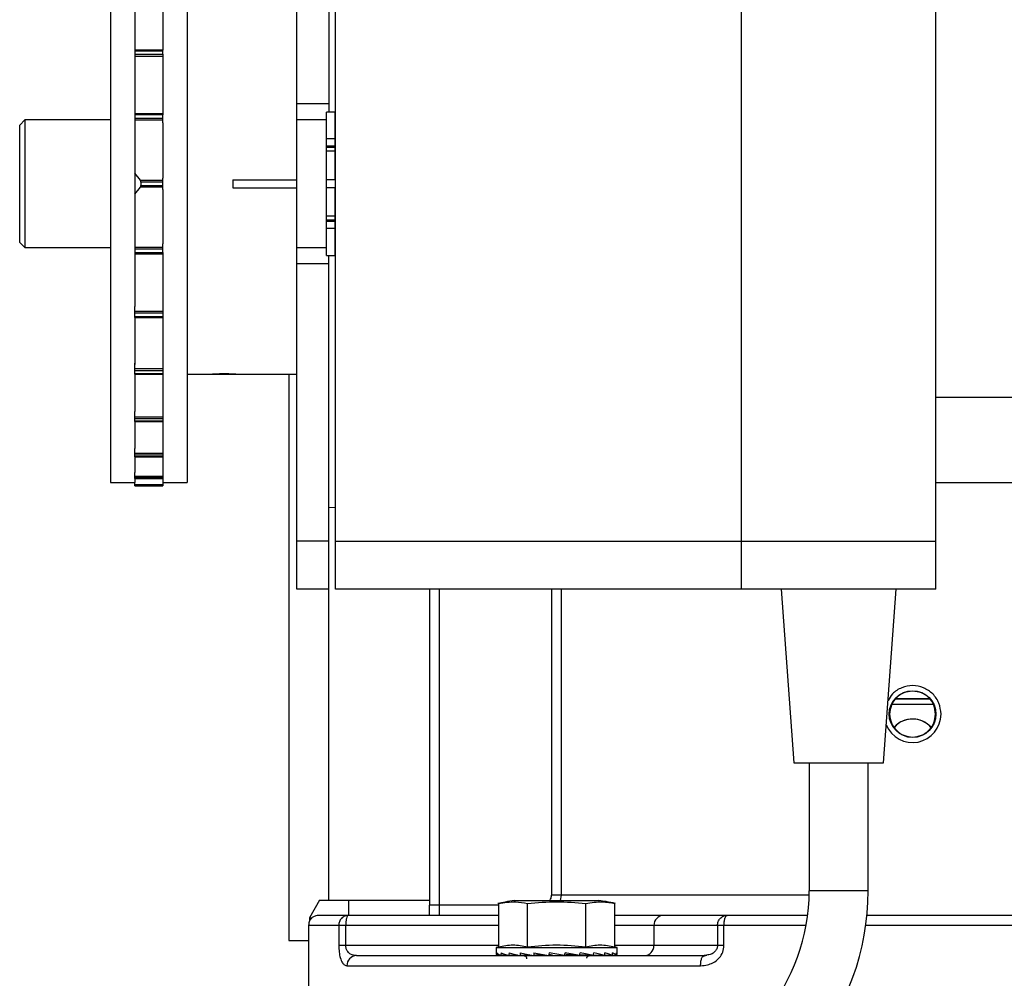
# Model space of a CAD drawing. Header units: inches. Extents: x 170 to 312, y 215 to 248.
# Tile 295 of 387: x 250.311 to 250.551, y 243.736 to 243.971. Entities that reach past the tile are written whole.
import ezdxf

# ---------------------------------------------------------------- set-up
doc = ezdxf.new("R2010")
doc.units = ezdxf.units.IN
doc.header["$LTSCALE"] = 0.25
doc.header["$MEASUREMENT"] = 0
doc.layers.add('ANNOTATIONS', color=1, linetype='Continuous')
doc.layers.add('STANDARD MOTOR LH', color=7, linetype='Continuous')
doc.styles.add('ARIAL', font='arial.ttf', dxfattribs={"height": 0.09375})
doc.dimstyles.new('STANDARD$0', dxfattribs={"dimtxt": 0.09375, "dimasz": 0.09375, "dimexe": 0.03125, "dimexo": 0.046875, "dimgap": 0.09, "dimtad": 0, "dimtih": 1, "dimtoh": 1, "dimdec": 4, "dimzin": 0, "dimdsep": 46, "dimtxsty": 'ARIAL', "dimcen": 0.09, "dimadec": 0, "dimazin": 0, "dimtfac": 1, "dimtdec": 4, "dimtofl": 0, "dimtmove": 0, "dimatfit": 1, "dimfxl": 1, "dimtolj": 1, "dimtzin": 0, "dimarcsym": 0})

# ---------------------------------------------------------------- blocks, each defined once
blk = doc.blocks.new('*D187')
at = {"layer": 'ANNOTATIONS', "color": 0, "lineweight": -2, "transparency": 16777216}
for p, q in [((250.4732333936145, 244.139293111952), (250.4732333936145, 244.8907997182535)), ((251.259529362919, 243.2925159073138), (251.259529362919, 244.8907997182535)), ((250.5669833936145, 244.8595497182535), (250.5764345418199, 244.8595497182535)), ((251.165779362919, 244.8595497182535), (251.1466545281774, 244.8595497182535))]:
    blk.add_line(p, q, dxfattribs=at)
at = {"layer": 'ANNOTATIONS', "color": 0, "transparency": 16777216}
for points in [[(250.5669833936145, 244.8751747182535), (250.5669833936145, 244.8439247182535), (250.4732333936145, 244.8595497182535)], [(251.165779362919, 244.8751747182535), (251.165779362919, 244.8439247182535), (251.259529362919, 244.8595497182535)]]:
    blk.add_solid(points, dxfattribs=at)
at = {"layer": 'defpoints', "color": 0, "transparency": 16777216}
for p in [(250.4732333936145, 244.8595497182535), (250.4732333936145, 244.092418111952), (251.259529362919, 243.2456409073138)]:
    blk.add_point(p, dxfattribs=at)
at = {"layer": 'ANNOTATIONS', "color": 0, "transparency": 16777216, "insert": (250.8615445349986, 244.8595497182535), "char_height": 0.09375, "attachment_point": 5, "style": 'ARIAL'}
blk.add_mtext('\\A1;17 3/8"', dxfattribs=at)
blk = doc.blocks.new('*D188')
at = {"layer": 'ANNOTATIONS', "color": 0, "lineweight": -2, "transparency": 16777216}
for p, q in [((250.3584835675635, 244.6822504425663), (250.3584835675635, 245.2424847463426)), ((251.259529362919, 243.2925159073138), (251.259529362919, 245.2424847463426)), ((250.4522335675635, 245.2112347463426), (250.66676387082, 245.2112347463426)), ((251.165779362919, 245.2112347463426), (251.0289560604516, 245.2112347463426))]:
    blk.add_line(p, q, dxfattribs=at)
at = {"layer": 'ANNOTATIONS', "color": 0, "transparency": 16777216}
for points in [[(250.4522335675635, 245.2268597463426), (250.4522335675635, 245.1956097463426), (250.3584835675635, 245.2112347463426)], [(251.165779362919, 245.2268597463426), (251.165779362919, 245.1956097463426), (251.259529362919, 245.2112347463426)]]:
    blk.add_solid(points, dxfattribs=at)
at = {"layer": 'defpoints', "color": 0, "transparency": 16777216}
for p in [(250.3584835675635, 245.2112347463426), (250.3584835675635, 244.6353754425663), (251.259529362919, 243.2456409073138)]:
    blk.add_point(p, dxfattribs=at)
at = {"layer": 'ANNOTATIONS', "color": 0, "transparency": 16777216, "insert": (250.8478599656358, 245.2112347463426), "char_height": 0.09375, "attachment_point": 5, "style": 'ARIAL'}
blk.add_mtext('\\A1;20"', dxfattribs=at)

msp = doc.modelspace()

# ---------------------------------------------------------------- linework, layer by layer
at = {"layer": 'STANDARD MOTOR LH'}
for p, q in [((250.3860665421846, 244.2672944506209), (250.3860665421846, 243.948172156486)), ((250.3782540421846, 243.8315784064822), (250.3782540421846, 244.2079313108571)), ((250.3327328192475, 244.1965784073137), (250.3327328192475, 243.85760287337)), ((250.3514828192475, 244.1426569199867), (250.3514828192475, 243.85760287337)), ((250.387725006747, 243.8315784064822), (250.387725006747, 244.0297034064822)), ((250.486975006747, 243.8315784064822), (250.486975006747, 244.0297034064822)), ((250.534475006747, 243.8315784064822), (250.534475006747, 244.0297034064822)), ((250.3386703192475, 243.9754437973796), (250.3386703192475, 243.9633239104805)), ((250.3455453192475, 243.9754437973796), (250.3455453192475, 243.9633239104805)), ((250.345552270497, 243.9633241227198), (250.338662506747, 243.9633241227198)), ((250.338662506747, 243.9633241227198), (250.338662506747, 243.9611864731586)), ((250.345552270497, 243.9630480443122), (250.338662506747, 243.9630480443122)), ((250.338662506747, 243.9622903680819), (250.345552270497, 243.9622903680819)), ((250.3455522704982, 243.9617613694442), (250.338662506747, 243.9617613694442)), ((250.3386703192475, 243.9611864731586), (250.3386703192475, 243.9480417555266)), ((250.3455453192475, 243.9611864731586), (250.3455453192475, 243.9480417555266)), ((250.345552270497, 243.9622903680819), (250.345552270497, 243.9633241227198)), ((250.345552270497, 243.9622903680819), (250.3455522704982, 243.9617613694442)), ((250.3455522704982, 243.9617613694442), (250.3455522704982, 243.9611864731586)), ((250.3860665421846, 243.9501721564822), (250.3782540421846, 243.9501721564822)), ((250.338662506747, 243.9480417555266), (250.338662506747, 243.9455297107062)), ((250.338662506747, 243.9478473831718), (250.3455522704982, 243.9478473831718)), ((250.345552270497, 243.9474768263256), (250.338662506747, 243.9474768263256)), ((250.338662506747, 243.9466569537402), (250.345552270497, 243.9466569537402)), ((250.3455522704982, 243.9480417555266), (250.3455522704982, 243.9478473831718)), ((250.3455522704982, 243.9478473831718), (250.345552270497, 243.9474768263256)), ((250.345552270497, 243.9455297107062), (250.345552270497, 243.9474768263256)), ((250.387631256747, 243.948172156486), (250.385537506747, 243.948172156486)), ((250.385537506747, 243.9131096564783), (250.385537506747, 243.948172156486)), ((250.387631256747, 243.9316409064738), (250.387631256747, 243.948172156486)), ((250.311787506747, 243.9462565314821), (250.310537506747, 243.9450065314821)), ((250.310537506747, 243.9162752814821), (250.310537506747, 243.9450065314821)), ((250.3327328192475, 243.9462565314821), (250.311787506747, 243.9462565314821)), ((250.311787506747, 243.9462565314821), (250.311787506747, 243.9150252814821)), ((250.345552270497, 243.9461565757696), (250.338662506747, 243.9461565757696)), ((250.3386703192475, 243.9455297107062), (250.3386703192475, 243.9159598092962)), ((250.3455453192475, 243.9455297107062), (250.3455453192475, 243.9320107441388)), ((250.385537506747, 243.9462565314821), (250.3782540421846, 243.9462565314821)), ((250.387725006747, 243.9452659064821), (250.387631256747, 243.9452659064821)), ((250.387631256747, 243.9415972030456), (250.385537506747, 243.9415972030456)), ((250.387631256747, 243.9398523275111), (250.385537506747, 243.9398523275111)), ((250.387631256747, 243.9395184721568), (250.385537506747, 243.9395184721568)), ((250.387631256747, 243.9385835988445), (250.385537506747, 243.9385835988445)), ((250.3400310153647, 243.9315080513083), (250.3386625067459, 243.9332032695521)), ((250.3386625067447, 243.9280785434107), (250.3400310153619, 243.929773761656)), ((250.3400310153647, 243.9315080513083), (250.345552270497, 243.9315080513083)), ((250.345552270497, 243.929773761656), (250.3400310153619, 243.929773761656)), ((250.340135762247, 243.9310613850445), (250.340135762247, 243.9302204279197)), ((250.345552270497, 243.9310613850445), (250.340135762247, 243.9310613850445)), ((250.340135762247, 243.9302204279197), (250.345552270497, 243.9302204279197)), ((250.345552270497, 243.929257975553), (250.345552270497, 243.9320107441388)), ((250.3626290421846, 243.9316096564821), (250.3782540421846, 243.9316096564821)), ((250.3626290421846, 243.9316096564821), (250.3626290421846, 243.9296721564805)), ((250.3626290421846, 243.9296721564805), (250.3782540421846, 243.9296721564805)), ((250.387631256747, 243.9316409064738), (250.385537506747, 243.9316409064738)), ((250.3455453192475, 243.929257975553), (250.3455453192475, 243.9159598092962)), ((250.387631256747, 243.9296409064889), (250.385537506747, 243.9296409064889)), ((250.387631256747, 243.9131096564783), (250.387631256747, 243.9296409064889)), ((250.387631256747, 243.9226982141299), (250.385537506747, 243.9226982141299)), ((250.387631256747, 243.9217633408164), (250.385537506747, 243.9217633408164)), ((250.387631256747, 243.9214294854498), (250.385537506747, 243.9214294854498)), ((250.387631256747, 243.9196846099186), (250.385537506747, 243.9196846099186)), ((250.310537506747, 243.9162752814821), (250.311787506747, 243.9150252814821)), ((250.338662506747, 243.9159598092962), (250.338662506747, 243.9131612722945)), ((250.345552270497, 243.9138049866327), (250.345552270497, 243.9159598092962)), ((250.387631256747, 243.9160159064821), (250.387725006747, 243.9160159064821)), ((250.311787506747, 243.9150252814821), (250.3327328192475, 243.9150252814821)), ((250.338662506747, 243.9151252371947), (250.345552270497, 243.9151252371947)), ((250.345552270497, 243.9146248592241), (250.338662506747, 243.9146248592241)), ((250.338662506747, 243.9138049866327), (250.345552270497, 243.9138049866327)), ((250.3455522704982, 243.9134344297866), (250.338662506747, 243.9134344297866)), ((250.3386703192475, 243.9131612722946), (250.3386703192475, 243.9006369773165)), ((250.3455453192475, 243.9131612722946), (250.3455453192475, 243.9006369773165)), ((250.345552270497, 243.9138049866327), (250.3455522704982, 243.9134344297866)), ((250.3455522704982, 243.9134344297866), (250.3455522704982, 243.9131612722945)), ((250.3782540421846, 243.9150252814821), (250.385537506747, 243.9150252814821)), ((250.385537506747, 243.9131096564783), (250.387631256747, 243.9131096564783)), ((250.3860665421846, 243.7554834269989), (250.3860665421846, 243.9131096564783)), ((250.3860665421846, 243.9111096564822), (250.3782540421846, 243.9111096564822)), ((250.338662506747, 243.8979576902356), (250.338662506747, 243.9006369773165)), ((250.338662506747, 243.8995204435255), (250.3455522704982, 243.8995204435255)), ((250.345552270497, 243.8989914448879), (250.338662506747, 243.8989914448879)), ((250.3455522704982, 243.9006369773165), (250.3455522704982, 243.8995204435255)), ((250.3455522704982, 243.8995204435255), (250.345552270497, 243.8989914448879)), ((250.345552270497, 243.8989914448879), (250.345552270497, 243.8979576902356)), ((250.338662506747, 243.898233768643), (250.345552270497, 243.898233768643)), ((250.338662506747, 243.8979576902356), (250.345552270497, 243.8979576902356)), ((250.3386703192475, 243.8979579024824), (250.3386703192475, 243.8864574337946)), ((250.3455453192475, 243.8979579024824), (250.3455453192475, 243.8864574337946)), ((250.338662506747, 243.8841044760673), (250.338662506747, 243.8867620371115)), ((250.3455522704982, 243.8867620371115), (250.3455522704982, 243.8854761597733)), ((250.338662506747, 243.8854761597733), (250.3455522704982, 243.8854761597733)), ((250.345552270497, 243.8849450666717), (250.338662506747, 243.8849450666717)), ((250.338662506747, 243.88428757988), (250.345552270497, 243.88428757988)), ((250.338662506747, 243.8841044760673), (250.345552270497, 243.8841044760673)), ((250.3386703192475, 243.8841202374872), (250.3386703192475, 243.8749999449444)), ((250.3455453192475, 243.8841202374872), (250.3455453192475, 243.8749999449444)), ((250.3455522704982, 243.8854761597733), (250.345552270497, 243.8849450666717)), ((250.345552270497, 243.8849450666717), (250.345552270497, 243.8841044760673)), ((250.3514828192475, 243.8840734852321), (250.3566602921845, 243.8840734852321)), ((250.3570767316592, 243.8840734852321), (250.3640665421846, 243.8840734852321)), ((250.3644244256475, 243.8840734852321), (250.3782540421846, 243.8840734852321)), ((250.376341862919, 243.8840734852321), (250.376341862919, 243.7456409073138)), ((250.338662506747, 243.8725601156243), (250.338662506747, 243.8749999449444)), ((250.3455522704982, 243.8749999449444), (250.3455522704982, 243.8736966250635)), ((250.338662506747, 243.8736966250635), (250.3455522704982, 243.8736966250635)), ((250.345552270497, 243.8731900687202), (250.338662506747, 243.8731900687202)), ((250.338662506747, 243.8726657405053), (250.345552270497, 243.8726657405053)), ((250.338662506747, 243.8725601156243), (250.345552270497, 243.8725601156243)), ((250.3386703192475, 243.8726153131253), (250.3386703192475, 243.8659336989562)), ((250.3455453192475, 243.8726153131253), (250.3455453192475, 243.8659336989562)), ((250.3455522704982, 243.8736966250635), (250.345552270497, 243.8731900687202)), ((250.345552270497, 243.8731900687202), (250.345552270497, 243.8725601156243)), ((250.338662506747, 243.8639034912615), (250.338662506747, 243.8659336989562)), ((250.338662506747, 243.8647725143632), (250.3455522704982, 243.8647725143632)), ((250.3455522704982, 243.8659336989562), (250.3455522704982, 243.8647725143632)), ((250.3455522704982, 243.8647725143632), (250.345552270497, 243.8643158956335)), ((250.345552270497, 243.8643158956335), (250.338662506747, 243.8643158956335)), ((250.338662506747, 243.8639510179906), (250.345552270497, 243.8639510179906)), ((250.338662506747, 243.8639034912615), (250.345552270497, 243.8639034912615)), ((250.3386703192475, 243.8640200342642), (250.3386703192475, 243.8600367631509)), ((250.3455453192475, 243.8640200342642), (250.3455453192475, 243.8600367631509)), ((250.345552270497, 243.8643158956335), (250.345552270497, 243.8639034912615)), ((250.338662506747, 243.8585686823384), (250.338662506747, 243.8600367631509)), ((250.345552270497, 243.8600367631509), (250.345552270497, 243.8585686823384)), ((250.3327328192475, 243.85760287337), (250.338662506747, 243.85760287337)), ((250.338662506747, 243.8591513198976), (250.345552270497, 243.8591513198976)), ((250.345552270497, 243.8587675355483), (250.338662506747, 243.8587675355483)), ((250.338662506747, 243.8585804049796), (250.345552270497, 243.8585804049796)), ((250.338662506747, 243.8585686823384), (250.345552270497, 243.8585686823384)), ((250.338662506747, 243.8568232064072), (250.338662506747, 243.8576459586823)), ((250.3386703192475, 243.8585686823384), (250.3386703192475, 243.8576459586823)), ((250.3455453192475, 243.8585686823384), (250.3455453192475, 243.8576459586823)), ((250.345552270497, 243.8576459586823), (250.345552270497, 243.8568232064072)), ((250.345552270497, 243.85760287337), (250.3514828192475, 243.85760287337)), ((250.534475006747, 243.8575995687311), (250.5853775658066, 243.8575995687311)), ((250.338662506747, 243.8571149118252), (250.345552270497, 243.8571149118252)), ((250.345552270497, 243.8568232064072), (250.338662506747, 243.8568232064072)), ((250.338662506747, 243.8568220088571), (250.345552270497, 243.8568220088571)), ((250.387725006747, 243.8514495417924), (250.3860665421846, 243.8514784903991)), ((250.3860665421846, 243.8432971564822), (250.3782540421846, 243.8432971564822)), ((250.387725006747, 243.8432971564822), (250.534475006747, 243.8432971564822)), ((250.3860665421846, 243.8315784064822), (250.3782540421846, 243.8315784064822)), ((250.534475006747, 243.8315784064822), (250.387725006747, 243.8315784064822)), ((250.4106728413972, 243.8315784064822), (250.4106728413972, 243.7542531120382)), ((250.4131334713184, 243.751792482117), (250.4131334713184, 243.8315784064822)), ((250.4405085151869, 243.8315784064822), (250.4405085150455, 243.7567137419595)), ((250.4429605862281, 243.7567137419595), (250.4429605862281, 243.8315784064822)), ((250.496662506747, 243.8315784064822), (250.499787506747, 243.7890784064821)), ((250.521662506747, 243.7890784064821), (250.524787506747, 243.8315784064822)), ((250.5287825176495, 243.8046962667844), (250.5245674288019, 243.8046961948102)), ((250.5245962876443, 243.8046957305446), (250.5330198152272, 243.8046958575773)), ((250.532939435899, 243.8046963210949), (250.5287825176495, 243.8046962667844)), ((250.499787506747, 243.7890784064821), (250.521662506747, 243.7890784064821)), ((250.5035375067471, 243.7890784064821), (250.5035375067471, 243.7578284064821)), ((250.5179125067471, 243.7578284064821), (250.5179125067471, 243.7890784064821)), ((250.5035244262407, 243.7567137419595), (250.4405085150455, 243.7567137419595)), ((250.442711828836, 243.7554233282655), (250.4429605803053, 243.7567137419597)), ((250.5179125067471, 243.7578284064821), (250.5035375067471, 243.7578284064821)), ((250.3838519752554, 243.7554834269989), (250.38137053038, 243.7511854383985)), ((250.3838519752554, 243.7554834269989), (250.4106728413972, 243.7554834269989)), ((250.3909878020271, 243.751792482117), (250.3909878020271, 243.7554834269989)), ((250.4275810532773, 243.7542531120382), (250.4106728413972, 243.7542531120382)), ((250.4275810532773, 243.7547410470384), (250.4275810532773, 243.7440678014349)), ((250.4313298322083, 243.7554233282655), (250.4522451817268, 243.7554233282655)), ((250.4346842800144, 243.7440678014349), (250.4346842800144, 243.7547410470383)), ((250.4488907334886, 243.7440678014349), (250.4488907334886, 243.7547410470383)), ((250.4559939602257, 243.7440678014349), (250.4559939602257, 243.7547410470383)), ((250.4275810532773, 243.751792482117), (250.3908638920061, 243.751792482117)), ((250.4834541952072, 243.751792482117), (250.4679321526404, 243.751792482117)), ((250.381145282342, 243.7493318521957), (250.381145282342, 243.7333377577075)), ((250.3885262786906, 243.7493318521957), (250.3811452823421, 243.7493318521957)), ((250.38137053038, 243.7511854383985), (250.3814139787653, 243.7503563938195)), ((250.38137053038, 243.7511854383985), (250.3819431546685, 243.7511854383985)), ((250.3885262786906, 243.7493318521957), (250.3885262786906, 243.7444105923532)), ((250.3902270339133, 243.7444105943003), (250.3902270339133, 243.7493318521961)), ((250.4275810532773, 243.7493318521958), (250.3902270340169, 243.749331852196)), ((250.4810774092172, 243.7493318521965), (250.4559939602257, 243.7493318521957)), ((250.4655553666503, 243.7493318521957), (250.4655553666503, 243.7444105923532)), ((250.4810774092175, 243.7493318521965), (250.4810774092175, 243.7444106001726)), ((250.4826859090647, 243.7444105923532), (250.4826859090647, 243.7493318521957)), ((250.5027714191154, 243.7493318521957), (250.4826859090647, 243.7493318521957)), ((250.5748802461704, 243.7493318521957), (250.5173263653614, 243.7493318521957)), ((250.376341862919, 243.7456409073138), (250.381145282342, 243.7456409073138)), ((250.4275810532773, 243.7444105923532), (250.3885262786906, 243.7444105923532)), ((250.4826859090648, 243.7444105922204), (250.4559939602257, 243.7444105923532)), ((250.3928414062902, 243.7419499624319), (250.3923754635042, 243.7420248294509)), ((250.4275810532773, 243.7440678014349), (250.427023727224, 243.7439184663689)), ((250.4270237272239, 243.7439184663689), (250.4270237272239, 243.7422960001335)), ((250.4270237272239, 243.7439184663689), (250.456551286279, 243.7439184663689)), ((250.4280459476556, 243.7420046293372), (250.4271450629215, 243.7419639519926)), ((250.4280492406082, 243.7420030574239), (250.4271551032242, 243.7419639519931)), ((250.4297715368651, 243.7420462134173), (250.4281328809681, 243.741963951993)), ((250.4297981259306, 243.7420382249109), (250.428162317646, 243.7419639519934)), ((250.4321886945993, 243.7420947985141), (250.4300512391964, 243.741963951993)), ((250.4322764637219, 243.7420746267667), (250.4300980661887, 243.7419639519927)), ((250.4350752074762, 243.7421620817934), (250.4327694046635, 243.741963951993)), ((250.4337904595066, 243.742023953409), (250.432830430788, 243.741963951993)), ((250.437885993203, 243.7422541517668), (250.4361021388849, 243.741963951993)), ((250.4378984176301, 243.7423083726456), (250.437885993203, 243.7422541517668)), ((250.437885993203, 243.7422541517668), (250.4387007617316, 243.7421109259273)), ((250.4399766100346, 243.7426143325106), (250.4398223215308, 243.741963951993)), ((250.4407346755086, 243.7421109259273), (250.439891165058, 243.7422541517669)), ((250.4436764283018, 243.741963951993), (250.4399766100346, 243.7426143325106)), ((250.444874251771, 243.7421109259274), (250.443759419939, 243.7423138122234)), ((250.4474018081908, 243.7419639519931), (250.4441437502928, 243.7422541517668)), ((250.4441437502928, 243.7422541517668), (250.444874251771, 243.7421109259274)), ((250.4507445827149, 243.741963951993), (250.4474473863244, 243.7421700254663)), ((250.4481867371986, 243.7421109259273), (250.4481174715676, 243.742128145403)), ((250.448140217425, 243.7421267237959), (250.4481867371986, 243.7421109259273)), ((250.4508056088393, 243.741963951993), (250.4507455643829, 243.7419691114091)), ((250.4534769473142, 243.741963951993), (250.4507707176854, 243.7421014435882)), ((250.4535237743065, 243.741963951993), (250.4534773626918, 243.7419667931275)), ((250.4554126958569, 243.7419639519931), (250.4534897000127, 243.742051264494)), ((250.4554421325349, 243.741963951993), (250.4554128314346, 243.7419654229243)), ((250.4564199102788, 243.7419639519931), (250.4554167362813, 243.7420078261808)), ((250.456551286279, 243.7439184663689), (250.4559939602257, 243.7440678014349)), ((250.4564299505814, 243.7419639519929), (250.4564199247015, 243.7419644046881)), ((250.456551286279, 243.7422960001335), (250.456551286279, 243.7439184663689)), ((250.4775115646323, 243.7417771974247), (250.4778294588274, 243.7419499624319)), ((250.4784465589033, 243.7419950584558), (250.4775124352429, 243.7417781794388)), ((250.4784267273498, 243.7420776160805), (250.477829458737, 243.7419499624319)), ((250.3905373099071, 243.7394893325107), (250.47696583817, 243.7394893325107))]:
    msp.add_line(p, q, dxfattribs=at)
at = {"layer": 'STANDARD MOTOR LH', "flags": 128}
msp.add_lwpolyline([(250.5237830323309, 243.803465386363), (250.5249497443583, 243.8034653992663), (250.5287825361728, 243.8034654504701), (250.5326153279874, 243.8034655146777), (250.5338494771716, 243.8034655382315)], dxfattribs=at)
at = {"layer": 'STANDARD MOTOR LH'}
msp.add_circle((250.5287830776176, 243.8010050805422), 0.005720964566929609, dxfattribs=at)
for centre, radius, start, end in [((250.5287916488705, 243.8009934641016), 0.006942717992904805, 201.8674819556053, 0.0958663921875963), ((250.5287826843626, 243.7936228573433), 0.006151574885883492, 42.88605963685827, 136.9480248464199), ((250.4560375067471, 243.7578284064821), 0.04750000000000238, 281.064992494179, 7.016709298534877e-15), ((250.4560375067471, 243.7578284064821), 0.06187500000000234, 281.0649924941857, 7.016709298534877e-15), ((250.4679748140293, 243.7493730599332), 0.002419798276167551, 91.01018510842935, 180.9757604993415), ((250.4631359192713, 243.7443693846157), 0.002419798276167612, 271.0101851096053, 0.9757604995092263), ((250.3929223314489, 243.7395651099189), 0.002386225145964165, 91.94347944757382, 181.8198013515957)]:
    msp.add_arc(centre, radius, start, end, dxfattribs=at)
for centre, major_axis, ratio, start_param, end_param in [((250.4417875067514, 243.7422960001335), (0.01476377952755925, 0), 0.175787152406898, 3.141592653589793, 3.269887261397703), ((250.4417875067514, 243.7502479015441), (0.004031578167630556, 0.06222774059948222), 0.2282368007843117, 1.708549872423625, 1.719086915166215), ((250.4417875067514, 243.7422960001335), (0.01476331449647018, -0.0006915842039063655), 0.1694362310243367, 3.288361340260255, 3.539623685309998), ((250.4417875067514, 243.7502479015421), (0.007699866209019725, 0.06221501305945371), 0.202473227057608, 1.718817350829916, 1.729354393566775), ((250.4417875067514, 243.7422960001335), (0.01476241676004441, -0.001328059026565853), 0.1510418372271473, 3.555810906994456, 3.807073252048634), ((250.4417875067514, 243.7502479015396), (0.01072885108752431, 0.06220995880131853), 0.1630291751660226, 1.721872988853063, 1.732410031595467), ((250.4417875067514, 243.7422960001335), (0.01476201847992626, -0.001863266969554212), 0.1223802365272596, 3.819468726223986, 4.070731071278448), ((250.4417875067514, 243.75024790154), (0.01295703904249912, 0.06221708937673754), 0.1137473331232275, 1.717448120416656, 1.727985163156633), ((250.4417875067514, 243.7422960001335), (0.01476249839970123, -0.002264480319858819), 0.08588791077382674, 4.078996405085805, 4.330258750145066), ((250.4417875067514, 243.7502479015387), (0.01431068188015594, 0.06222894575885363), 0.05832561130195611, 1.707176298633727, 1.717713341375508), ((250.4417875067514, 243.7422960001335), (0.01476336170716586, -0.002511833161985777), 0.04421959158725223, 4.335145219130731, 4.586407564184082), ((250.4417875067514, 243.7502479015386), (0.01431068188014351, 0.06222894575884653), 0.05832561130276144, 4.592296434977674, 4.602833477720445), ((250.4417875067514, 243.7422960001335), (0.01476336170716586, -0.002511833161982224), 0.04421959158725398, 1.188225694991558, 1.439488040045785), ((250.4417875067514, 243.7502479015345), (0.0129570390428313, 0.06221708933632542), 0.1137473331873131, 4.602568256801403, 4.613105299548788), ((250.4417875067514, 243.7422960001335), (0.01476249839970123, -0.002264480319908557), 0.08588791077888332, 0.9320768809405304, 1.183339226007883), ((250.4417875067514, 243.7502479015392), (0.01072885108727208, 0.0622099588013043), 0.1630291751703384, 4.606993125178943, 4.617530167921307), ((250.4417875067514, 243.7422960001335), (0.01476201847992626, 0.001863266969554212), 0.1223802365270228, 5.354046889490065, 5.404737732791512), ((250.4417875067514, 243.7422960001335), (0.01476201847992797, -0.001863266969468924), 0.1223802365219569, 0.672549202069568, 0.9238115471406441), ((250.4417875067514, 243.7502479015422), (0.007699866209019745, 0.06221501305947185), 0.202473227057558, 4.603937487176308, 4.614474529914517), ((250.4417875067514, 243.7422960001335), (0.01476241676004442, 0.001328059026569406), 0.1510418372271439, 5.617704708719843, 5.649603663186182), ((250.4417875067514, 243.7422960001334), (0.01476241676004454, -0.001328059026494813), 0.151041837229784, 0.4088913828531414, 0.6601537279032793), ((250.4417875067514, 243.7502479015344), (0.004031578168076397, 0.06222774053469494), 0.2282368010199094, 4.59367000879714, 4.604207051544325), ((250.4417875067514, 243.7422960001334), (0.01476331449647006, -0.0006915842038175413), 0.1694362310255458, 0.1414418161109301, 0.3927041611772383), ((250.4417875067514, 243.7502479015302), (0, 0.06223454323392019), 0.2372280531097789, 4.578884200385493, 4.58942124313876), ((250.4417875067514, 243.7422960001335), (0.01476377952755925, 0), 0.1757871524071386, 6.154890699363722, 6.40615304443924)]:
    msp.add_ellipse(centre, major_axis=major_axis, ratio=ratio, start_param=start_param, end_param=end_param, dxfattribs=at)
for points, knots in [([(250.340135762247, 243.9310613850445), (250.3401339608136, 243.9311142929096), (250.3401303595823, 243.9312200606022), (250.3401023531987, 243.9313606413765), (250.3400672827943, 243.9314565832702), (250.340040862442, 243.9314940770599), (250.3400310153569, 243.9315080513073)], [0, 0, 0, 0, 0.2753237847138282, 0.5503975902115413, 0.8324294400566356, 0.9999999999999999, 0.9999999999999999, 0.9999999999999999, 0.9999999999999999]), ([(250.3400310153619, 243.929773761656), (250.3400485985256, 243.9298013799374), (250.3400837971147, 243.9298566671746), (250.3401199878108, 243.9299970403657), (250.340134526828, 243.9301260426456), (250.340135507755, 243.9302009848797), (250.340135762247, 243.9302204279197)], [0, 0, 0, 0, 0.3037403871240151, 0.6080380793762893, 0.8983092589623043, 1, 1, 1, 1]), ([(250.3566602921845, 243.8840734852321), (250.3567033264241, 243.8840771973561), (250.3567893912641, 243.88408462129), (250.3574601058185, 243.8841362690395), (250.3584490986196, 243.8841938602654), (250.3596862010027, 243.8842354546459), (250.3610200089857, 243.884241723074), (250.3622990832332, 243.8842105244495), (250.3633919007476, 243.8841547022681), (250.3641380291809, 243.8841015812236), (250.3644935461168, 243.8840717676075), (250.3644379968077, 243.8840763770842), (250.3644244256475, 243.8840775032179)], [0, 0, 0, 0, 0.107114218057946, 0.2142193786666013, 0.321559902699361, 0.4290573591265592, 0.5362978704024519, 0.6432683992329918, 0.7503771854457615, 0.8578162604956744, 0.9652633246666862, 1, 1, 1, 1]), ([(250.534475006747, 243.8785149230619), (250.5377333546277, 243.8785149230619), (250.5461559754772, 243.8785149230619), (250.5592665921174, 243.8785149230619), (250.573396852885, 243.8785149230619), (250.5815216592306, 243.8785149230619), (250.5855840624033, 243.8785149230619)], [0, 0, 0, 0, 0.1737677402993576, 0.4491784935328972, 0.7245892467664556, 1, 1, 1, 1]), ([(250.5357343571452, 243.8010050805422), (250.5356299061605, 243.8019148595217), (250.5354210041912, 243.8037344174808), (250.5338129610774, 243.8060485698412), (250.531517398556, 243.8075935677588), (250.5287767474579, 243.8081405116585), (250.5260740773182, 243.8075825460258), (250.5238886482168, 243.8062312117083), (250.5231082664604, 243.8048662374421), (250.5227813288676, 243.8042943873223)], [0, 0, 0, 0, 0.148787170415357, 0.2975743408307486, 0.4463615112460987, 0.5951486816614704, 0.7439358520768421, 0.892723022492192, 1, 1, 1, 1]), ([(250.5287830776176, 243.8066172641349), (250.5280464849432, 243.806537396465), (250.5270633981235, 243.8064308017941), (250.5257489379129, 243.8057666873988), (250.5245834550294, 243.8048734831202), (250.5234245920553, 243.8032089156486), (250.5232561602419, 243.8017402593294), (250.5231718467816, 243.8010050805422)], [0, 0, 0, 0, 0.2500023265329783, 0.3336633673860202, 0.5005103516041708, 0.7499658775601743, 1, 1, 1, 1]), ([(250.5343943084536, 243.8010050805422), (250.5343096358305, 243.8017414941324), (250.5341404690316, 243.803212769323), (250.5328426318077, 243.8050665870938), (250.53098952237, 243.8063637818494), (250.5295190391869, 243.8065327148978), (250.5287830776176, 243.8066172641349)], [0, 0, 0, 0, 0.2503308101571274, 0.5001340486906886, 0.7498222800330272, 0.9999999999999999, 0.9999999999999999, 0.9999999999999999, 0.9999999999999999]), ([(250.5231718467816, 243.8010050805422), (250.5232564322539, 243.8002681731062), (250.5234255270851, 243.7987950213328), (250.5247239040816, 243.7969411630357), (250.5265772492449, 243.7956442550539), (250.5280478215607, 243.7954753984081), (250.5287830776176, 243.7953909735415)], [0, 0, 0, 0, 0.2503776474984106, 0.5005299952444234, 0.7502752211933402, 0.9999999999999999, 0.9999999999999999, 0.9999999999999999, 0.9999999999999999]), ([(250.5332356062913, 243.7977608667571), (250.5329145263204, 243.7981031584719), (250.5321123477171, 243.7989583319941), (250.5305045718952, 243.7996133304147), (250.5286251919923, 243.7998633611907), (250.5267922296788, 243.7995392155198), (250.5252315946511, 243.7987969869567), (250.5245704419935, 243.7980248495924), (250.5243366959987, 243.7977518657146)], [0, 0, 0, 0, 0.140068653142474, 0.3499442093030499, 0.4998873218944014, 0.696409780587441, 0.8926677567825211, 1, 1, 1, 1]), ([(250.5287830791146, 243.7953909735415), (250.5295186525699, 243.7954754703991), (250.5309895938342, 243.7956444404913), (250.5328427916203, 243.7969417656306), (250.5341407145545, 243.798795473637), (250.5343097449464, 243.8002682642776), (250.5343943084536, 243.8010050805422)], [0, 0, 0, 0, 0.2498310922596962, 0.4995923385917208, 0.749653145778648, 1, 1, 1, 1]), ([(250.4400867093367, 243.7554233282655), (250.4401722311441, 243.755536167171), (250.4404538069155, 243.7559076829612), (250.4404860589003, 243.7563828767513), (250.4405085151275, 243.7567137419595)], [0, 0, 0, 0, 0.3037257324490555, 0.9999999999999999, 0.9999999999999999, 0.9999999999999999, 0.9999999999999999]), ([(250.4314757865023, 243.75544558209), (250.4307188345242, 243.7553245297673), (250.429367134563, 243.7551083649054), (250.4280264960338, 243.7548320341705), (250.427436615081, 243.7547104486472)], [0, 0, 0, 0, 0.5599999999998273, 1, 1, 1, 1]), ([(250.4275810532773, 243.7547410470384), (250.428951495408, 243.7549456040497), (250.4313206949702, 243.7552992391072), (250.4336868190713, 243.7549065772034), (250.4346842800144, 243.7547410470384)], [0, 0, 0, 0, 0.5784409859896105, 1, 1, 1, 1]), ([(250.4488907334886, 243.7547410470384), (250.4502611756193, 243.7549456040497), (250.4526303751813, 243.7552992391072), (250.4549964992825, 243.7549065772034), (250.4559939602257, 243.7547410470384)], [0, 0, 0, 0, 0.5784409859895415, 1, 1, 1, 1]), ([(250.456138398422, 243.7547104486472), (250.4553873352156, 243.7548638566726), (250.4540461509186, 243.7551377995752), (250.4526941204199, 243.7553515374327), (250.4520992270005, 243.75544558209)], [0, 0, 0, 0, 0.559999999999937, 1, 1, 1, 1]), ([(250.3836059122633, 243.751792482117), (250.3833682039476, 243.751772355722), (250.3828742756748, 243.7517305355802), (250.3821806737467, 243.7513861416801), (250.3815826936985, 243.750814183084), (250.3811825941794, 243.7500429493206), (250.3811603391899, 243.7494618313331), (250.3811497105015, 243.7491842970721)], [0, 0, 0, 0, 0.1779670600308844, 0.369793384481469, 0.567182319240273, 0.7932920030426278, 1, 1, 1, 1]), ([(250.3908638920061, 243.751792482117), (250.3894195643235, 243.751792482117), (250.3865299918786, 243.751792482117), (250.3840926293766, 243.751792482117), (250.3837681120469, 243.751792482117), (250.3836059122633, 243.751792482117)], [0, 0, 0, 0, 0.3332729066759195, 0.6667574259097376, 1, 1, 1, 1]), ([(250.3908638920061, 243.751792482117), (250.3905698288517, 243.751759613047), (250.3901174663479, 243.7517090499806), (250.3895732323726, 243.7514022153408), (250.389198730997, 243.7510846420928), (250.3888970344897, 243.7506904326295), (250.3886055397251, 243.7501175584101), (250.388557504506, 243.7496413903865), (250.3885262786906, 243.7493318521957)], [0, 0, 0, 0, 0.2394568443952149, 0.3683606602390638, 0.5000000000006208, 0.6316393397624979, 0.7605431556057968, 1, 1, 1, 1]), ([(250.4679321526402, 243.751792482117), (250.467142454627, 243.751792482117), (250.4655630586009, 243.751792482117), (250.4613597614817, 243.751792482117), (250.4577047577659, 243.751792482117), (250.4559939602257, 243.751792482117)], [0, 0, 0, 0, 0.3472286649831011, 0.694457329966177, 1, 1, 1, 1]), ([(250.4826859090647, 243.7493318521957), (250.4826961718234, 243.7496413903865), (250.4827119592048, 243.7501175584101), (250.4828077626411, 243.7506904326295), (250.482906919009, 243.7510846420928), (250.4830300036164, 243.7514022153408), (250.4832088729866, 243.7517090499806), (250.4833575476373, 243.751759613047), (250.4834541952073, 243.751792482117)], [0, 0, 0, 0, 0.2394568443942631, 0.3683606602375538, 0.4999999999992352, 0.6316393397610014, 0.7605431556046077, 1, 1, 1, 1]), ([(250.5029531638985, 243.751792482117), (250.501389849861, 243.751792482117), (250.494758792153, 243.751792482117), (250.4883511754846, 243.751792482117), (250.4834541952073, 243.751792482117)], [0, 0, 0, 0, 0.2357563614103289, 1, 1, 1, 1]), ([(250.5741119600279, 243.751792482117), (250.5691976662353, 243.751792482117), (250.5593660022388, 243.751792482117), (250.5441454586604, 243.751792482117), (250.5301205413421, 243.751792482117), (250.5212429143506, 243.751792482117), (250.5174747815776, 243.751792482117)], [0, 0, 0, 0, 0.2675275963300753, 0.5352226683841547, 0.8027240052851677, 1, 1, 1, 1]), ([(250.3885262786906, 243.7444105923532), (250.3885468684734, 243.7438625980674), (250.3885873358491, 243.7427855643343), (250.3889116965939, 243.7412754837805), (250.3893707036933, 243.7402428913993), (250.3899417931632, 243.7396050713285), (250.3903263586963, 243.7395303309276), (250.3905373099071, 243.7394893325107)], [0, 0, 0, 0, 0.1895627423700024, 0.3725686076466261, 0.6161257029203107, 0.7894279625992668, 1, 1, 1, 1]), ([(250.3928414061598, 243.7419499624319), (250.3923593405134, 243.7420102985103), (250.3915963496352, 243.7421057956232), (250.390753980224, 243.7428116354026), (250.3903839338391, 243.7434803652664), (250.3902461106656, 243.7440165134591), (250.3902332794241, 243.7442815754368), (250.3902270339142, 243.7444105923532)], [0, 0, 0, 0, 0.4261691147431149, 0.6745204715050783, 0.8496999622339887, 0.9268425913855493, 1, 1, 1, 1]), ([(250.4275810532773, 243.7440678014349), (250.4287535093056, 243.7443211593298), (250.4311210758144, 243.7448327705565), (250.4334889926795, 243.7443244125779), (250.4346842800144, 243.7440678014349)], [0, 0, 0, 0, 0.4952156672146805, 1, 1, 1, 1]), ([(250.4346842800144, 243.7440678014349), (250.437029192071, 243.7443211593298), (250.4417643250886, 243.7448327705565), (250.4465001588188, 243.7443244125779), (250.4488907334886, 243.7440678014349)], [0, 0, 0, 0, 0.4952156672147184, 0.9999999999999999, 0.9999999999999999, 0.9999999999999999, 0.9999999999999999]), ([(250.4488907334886, 243.7440678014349), (250.4500631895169, 243.7443211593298), (250.4524307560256, 243.7448327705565), (250.4547986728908, 243.7443244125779), (250.4559939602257, 243.7440678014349)], [0, 0, 0, 0, 0.4952156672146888, 1, 1, 1, 1]), ([(250.47696583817, 243.7394893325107), (250.4775348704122, 243.739530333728), (250.4785722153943, 243.7396050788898), (250.4801835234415, 243.7402429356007), (250.4815233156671, 243.7412755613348), (250.4824995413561, 243.742785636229), (250.4826230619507, 243.7438626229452), (250.4826859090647, 243.7444105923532)], [0, 0, 0, 0, 0.2105791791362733, 0.3838855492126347, 0.6274475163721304, 0.8104457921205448, 1, 1, 1, 1]), ([(250.4810774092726, 243.7444105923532), (250.4810695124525, 243.7442816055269), (250.4810532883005, 243.744016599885), (250.4808757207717, 243.7434801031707), (250.48039644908, 243.7428152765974), (250.4795212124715, 243.7422088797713), (250.4788049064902, 243.742122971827), (250.4784267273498, 243.7420776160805)], [0, 0, 0, 0, 0.08589759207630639, 0.1764780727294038, 0.3821815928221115, 0.6738181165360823, 0.9999999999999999, 0.9999999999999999, 0.9999999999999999, 0.9999999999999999]), ([(250.4337904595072, 243.7419499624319), (250.4338389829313, 243.7419466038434), (250.4339426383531, 243.7419394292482), (250.4340941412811, 243.74187817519), (250.43423111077, 243.741775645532), (250.4343344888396, 243.7416384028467), (250.4343938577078, 243.741484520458), (250.4344129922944, 243.7413308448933), (250.4343960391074, 243.7412343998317), (250.4343879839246, 243.7411885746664)], [0, 0, 0, 0, 0.1307696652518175, 0.2793493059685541, 0.4337018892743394, 0.5880544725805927, 0.736634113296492, 0.8748636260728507, 1, 1, 1, 1]), ([(250.449169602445, 243.7413277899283), (250.4491726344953, 243.7413786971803), (250.4491789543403, 243.7414848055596), (250.4492412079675, 243.7416384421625), (250.4493437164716, 243.7417756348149), (250.4494809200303, 243.7418781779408), (250.4496323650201, 243.7419394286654), (250.4497360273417, 243.7419466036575), (250.4497845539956, 243.7419499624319)], [0, 0, 0, 0, 0.1568376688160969, 0.3269041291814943, 0.5035783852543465, 0.6802526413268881, 0.8503191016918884, 1, 1, 1, 1]), ([(250.4769658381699, 243.7394893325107), (250.4769773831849, 243.7397987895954), (250.4769951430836, 243.7402748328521), (250.4771027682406, 243.7408483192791), (250.4772144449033, 243.7412405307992), (250.4773519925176, 243.741565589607), (250.4774587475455, 243.7417071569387), (250.4775115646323, 243.7417771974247)], [0, 0, 0, 0, 0.3148497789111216, 0.4843389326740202, 0.6574248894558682, 0.8305108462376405, 1, 1, 1, 1])]:
    msp.add_open_spline(points, degree=3, knots=knots, dxfattribs=at)
for points in [[(250.4106728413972, 243.751792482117), (250.4106728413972, 243.7521808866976), (250.4106728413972, 243.7529576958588), (250.4106728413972, 243.7538213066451), (250.4106728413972, 243.7542531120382)], [(250.4346842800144, 243.7547410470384), (250.4370520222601, 243.7549276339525), (250.4417875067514, 243.7553008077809), (250.4465229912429, 243.7549276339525), (250.4488907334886, 243.7547410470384)], [(250.390863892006, 243.751792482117), (250.3907804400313, 243.751755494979), (250.3906135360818, 243.751681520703), (250.390403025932, 243.7511125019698), (250.3902557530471, 243.7502991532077), (250.3902366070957, 243.7496542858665), (250.39022703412, 243.749331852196)], [(250.4810774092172, 243.7493318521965), (250.4811131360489, 243.7496542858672), (250.4811845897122, 243.7502991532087), (250.4817342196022, 243.751112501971), (250.4825198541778, 243.7516815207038), (250.4831427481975, 243.7517554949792), (250.4834541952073, 243.751792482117)], [(250.3902270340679, 243.7493318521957), (250.3900343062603, 243.7493318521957), (250.389648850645, 243.7493318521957), (250.389157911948, 243.7493318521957), (250.3887582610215, 243.7493318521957), (250.3886036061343, 243.7493318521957), (250.3885262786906, 243.7493318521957)], [(250.4826859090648, 243.7493318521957), (250.4824971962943, 243.7493318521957), (250.4821197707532, 243.7493318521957), (250.4816503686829, 243.7493318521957), (250.4812774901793, 243.7493318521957), (250.4811441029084, 243.7493318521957), (250.4810774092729, 243.7493318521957)], [(250.3928414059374, 243.7419499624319), (250.3948026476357, 243.7419499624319), (250.3987251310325, 243.7419499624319), (250.4065023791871, 243.7419499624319), (250.4155591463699, 243.7419499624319), (250.425934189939, 243.7419499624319), (250.4374680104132, 243.7419499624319), (250.4500536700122, 243.7419499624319), (250.4634925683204, 243.7419499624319), (250.4730504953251, 243.7419499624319), (250.4778294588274, 243.7419499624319)]]:
    msp.add_open_spline(points, degree=3, dxfattribs=at)

# ---------------------------------------------------------------- dimensions: what is measured, and where the dimension line sits
at = {"layer": 'ANNOTATIONS'}
for base, p2, text, picture, middle in [((250.3584835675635, 245.2112347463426), (250.3584835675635, 244.6353754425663), '20"', '*D188', (250.8478599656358, 245.2112347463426)), ((250.4732333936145, 244.8595497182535), (250.4732333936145, 244.092418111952), '17 3/8"', '*D187', (250.8615445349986, 244.8595497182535))]:
    dim = msp.add_linear_dim(base=base, p1=(251.259529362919, 243.2456409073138), p2=p2, text=text, dimstyle='STANDARD$0', dxfattribs=at)
    dim.commit()
    dim.dimension.update_dxf_attribs({"geometry": picture, "text_midpoint": middle, "dimtype": 160})

doc.saveas('drawing.dxf')
